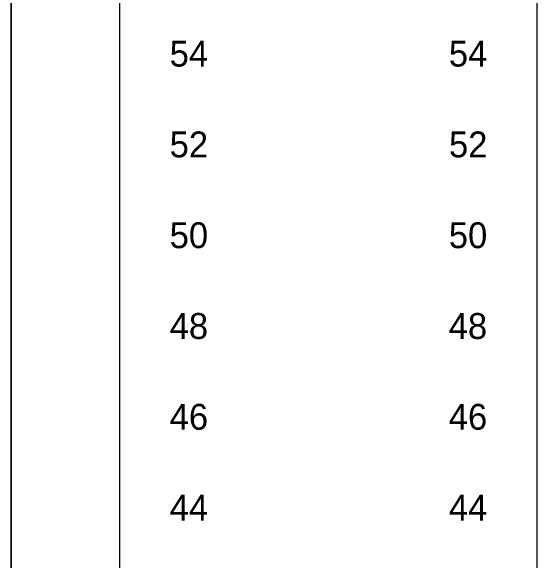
# Model space of a CAD drawing. Extents: x 700746 to 706058, y 6570320 to 6580460.
# Drawn here: x 704400.1 to 704516, y 6575890.2 to 6576011.4 of the extents above; entities that cross this region are included whole.
import ezdxf

# ---------------------------------------------------------------- set-up
doc = ezdxf.new("R2010")
doc.units = 0
for name, color, linetype in [('mõõtpost parem', 7, 'Continuous'), ('mõõtpost vasak', 7, 'Continuous'), ('Täide', 7, 'Continuous')]:
    doc.layers.add(name, color=color, linetype=linetype)

msp = doc.modelspace()

# ---------------------------------------------------------------- linework, layer by layer
at = {"layer": 'mõõtpost parem'}
msp.add_line((704424.13, 6575741.97), (704424.13, 6576121.97), dxfattribs=at)
at = {"layer": 'mõõtpost vasak'}
msp.add_line((704516.05, 6575721.97), (704516.05, 6576121.97), dxfattribs=at)
at = {"layer": 'Täide'}
msp.add_line((704400.13, 6575774.68), (704400.13, 6576087.51), dxfattribs=at)
msp.add_lwpolyline([(704400.13, 6576097.36), (704400.13, 6575717.56), (704400.13, 6575709.56), (704400.13, 6575709.56)], dxfattribs=at)

# ---------------------------------------------------------------- texts
at = {"layer": 'mõõtpost parem'}
for s, p in [('54', (704435.09, 6575999.12)), ('52', (704435.09, 6575979.12)), ('50', (704435.09, 6575959.12)), ('48', (704435.09, 6575939.12)), ('46', (704435.09, 6575919.12)), ('44', (704435.09, 6575899.12))]:
    msp.add_text(s, height=5.7, dxfattribs=at).set_placement(p)
at = {"layer": 'mõõtpost vasak'}
for s, p in [('54', (704496.62, 6575999.12)), ('52', (704496.65, 6575979.12)), ('50', (704496.61, 6575959.12)), ('48', (704496.58, 6575939.12)), ('46', (704496.59, 6575919.12)), ('44', (704496.62, 6575899.12))]:
    msp.add_text(s, height=5.7, dxfattribs=at).set_placement(p)

doc.saveas('drawing.dxf')
